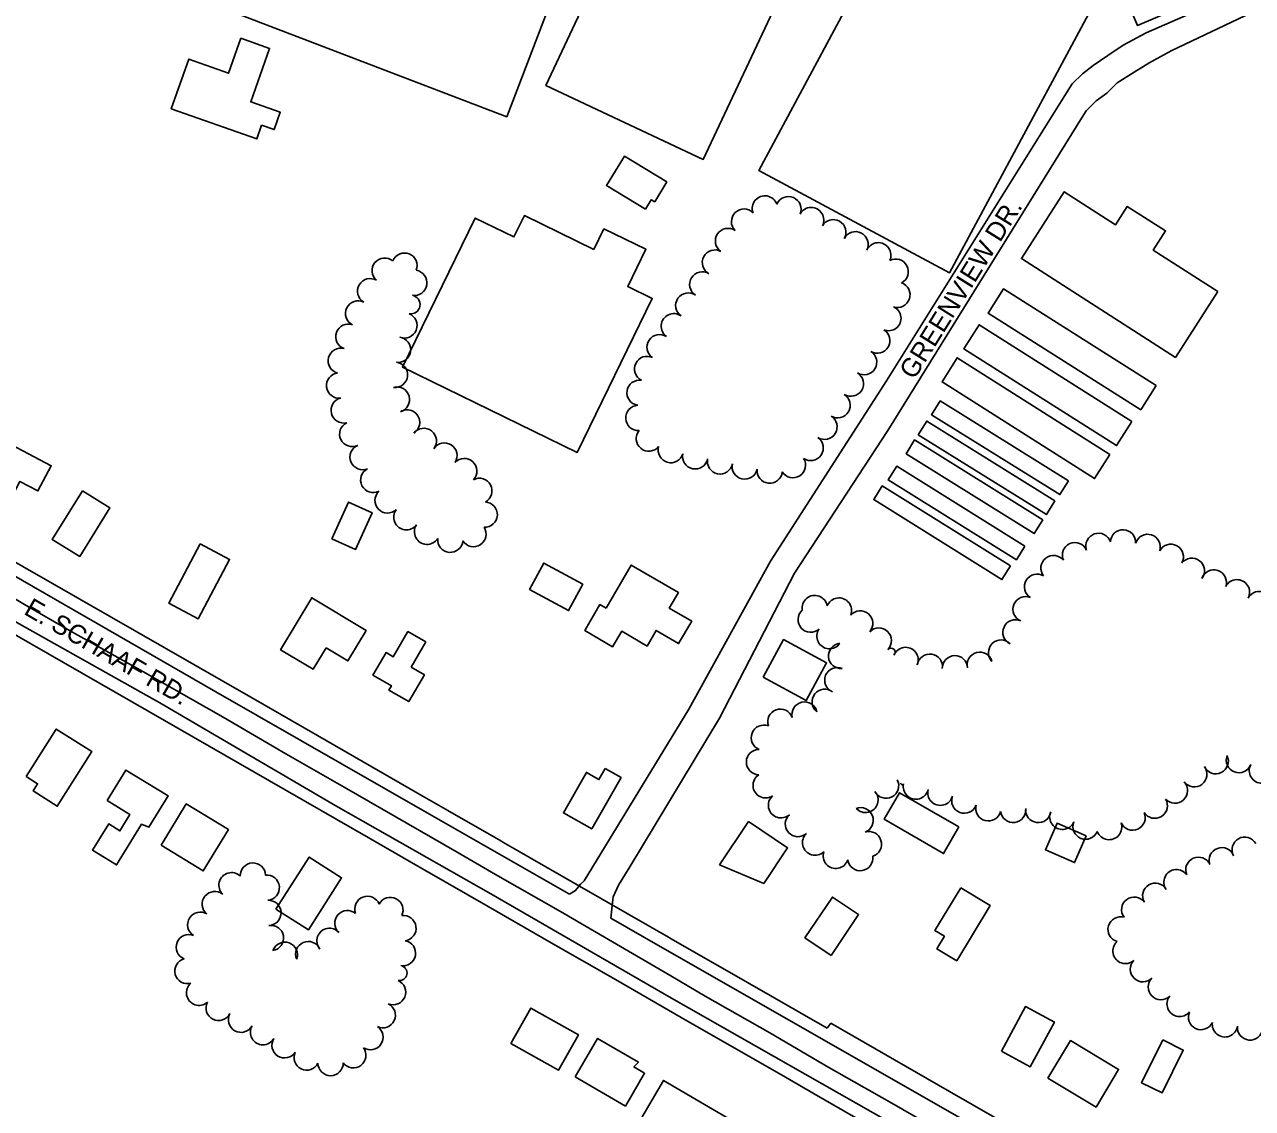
# Model space of a CAD drawing. Extents: x -25029 to 2274964, y -81170 to 687028.
# Drawn here: x -13672 to -12701, y -64502 to -63645 of the extents above; entities that cross this region are included whole.
import ezdxf

# ---------------------------------------------------------------- set-up
doc = ezdxf.new("R2010")
doc.units = 0
for name, color, linetype in [('81911BEA - RW_X_Fee_RW', 7, 'Continuous'), ('BLDG', 7, 'Continuous'), ('GE_X_CL_2000', 7, 'Continuous'), ('PV_X_EOP', 7, 'Continuous'), ('ROAD', 7, 'Continuous'), ('ROAD-NAME', 7, 'Continuous'), ('TREES', 7, 'Continuous')]:
    doc.layers.add(name, color=color, linetype=linetype)

msp = doc.modelspace()

# ---------------------------------------------------------------- linework, layer by layer
at = {"layer": '81911BEA - RW_X_Fee_RW'}
msp.add_line((-13034.48, -64434.83), (-13037.45, -64438.89), dxfattribs=at)
for points in [[(-13761.4, -64023.04), (-13721.47, -64045.98), (-13673.75, -64073.39), (-13583.63, -64125.15), (-13493.51, -64176.92), (-13440.72, -64207.24), (-13375.22, -64244.87)], [(-13841.85, -64034.49), (-13795.2, -64061.34), (-13734.5, -64096.22), (-13733.82, -64096.81), (-13680.71, -64127.05), (-13574.03, -64188.33), (-13526.34, -64215.73), (-13478.64, -64243.12), (-13398.66, -64289.07)], [(-13375.22, -64244.87), (-13361.51, -64252.75), (-13337.65, -64266.45), (-13295.51, -64290.66), (-13294.06, -64291.49), (-13281.04, -64298.97), (-13272.37, -64303.95), (-13233.33, -64326.37), (-13177.79, -64358.28), (-13168.41, -64363.67), (-13164.24, -64366.06), (-13160.84, -64368.01), (-13100.42, -64402.72), (-13037.45, -64438.89)], [(-13398.66, -64289.07), (-13361.23, -64310.57), (-13355.77, -64313.71), (-13305.71, -64342.46), (-13255.66, -64371.21), (-13204.88, -64400.38), (-13152.86, -64430.26), (-13070.48, -64477.58), (-13047.76, -64490.63)], [(-13034.48, -64434.83), (-12940.59, -64488.77), (-12888.56, -64518.65), (-12836.53, -64548.54), (-12821.29, -64557.29), (-12794.94, -64572.43), (-12742.92, -64602.31), (-12675.11, -64641.26), (-12620.35, -64672.71), (-12568.13, -64702.71), (-12516.58, -64732.32), (-12464.55, -64762.21), (-12392.29, -64803.72), (-12339.79, -64833.87), (-12284.68, -64865.53), (-12229.31, -64897.33), (-12177.29, -64927.22), (-12114.62, -64963.21), (-12045.13, -65003.13), (-11932.28, -65067.95)], [(-13047.76, -64490.63), (-13014.59, -64509.69), (-12970.22, -64535.17), (-12962.85, -64539.4), (-12954.82, -64544.02)]]:
    msp.add_lwpolyline(points, dxfattribs=at)
at = {"layer": 'BLDG'}
for points in [[(-13117.27, -63388.06), (-13077.63, -63284.56), (-13022.96, -63305.5), (-13008.32, -63267.26), (-13233.61, -63180.98), (-13240.63, -63199.32), (-13276.77, -63185.47), (-13280.14, -63194.25), (-13300.89, -63186.3), (-13308.64, -63206.53), (-13314.18, -63204.4), (-13342.89, -63279.36), (-13389.92, -63261.34), (-13403.86, -63297.75), (-13440.73, -63283.63), (-13445.05, -63294.93), (-13467.11, -63286.48), (-13472.96, -63301.74), (-13505.5, -63289.28), (-13523.5, -63336.28), (-13573.95, -63316.95), (-13671.55, -63571.81), (-13290.87, -63717.61), (-13158.6, -63372.23)], [(-12856.62, -63494.41), (-12791.7, -63645.53), (-12652.46, -63585.71), (-12717.39, -63434.59)], [(-13040.12, -63548.41), (-13024.93, -63555.54), (-13013.27, -63530.7), (-13056.4, -63510.46), (-13043.92, -63483.89), (-13080.01, -63466.95), (-13091.93, -63492.36), (-13131.99, -63473.55), (-13144.12, -63499.38), (-13164.63, -63489.75), (-13260, -63692.93), (-13135.4, -63751.41)], [(-12819.17, -63615.14), (-12874.01, -63585.66), (-12893.63, -63622.15), (-12982.17, -63574.56), (-12989.73, -63588.64), (-12997.24, -63584.61), (-13091.53, -63760.03), (-12940.64, -63841.13)], [(-13484.89, -63724.32), (-13474.95, -63727.82), (-13470.11, -63714.08), (-13493.53, -63705.82), (-13478.62, -63663.53), (-13501.26, -63655.55), (-13510.99, -63683.16), (-13542.62, -63672.01), (-13556.47, -63711.28), (-13488.71, -63735.16)], [(-13181.14, -63790.79), (-13176.6, -63783.27), (-13173.86, -63784.93), (-13164.31, -63769.16), (-13197.88, -63748.84), (-13211.97, -63772.12)], [(-12728.32, -63855.79), (-12779.36, -63823.07), (-12769.64, -63807.91), (-12799.89, -63788.52), (-12809.19, -63803.03), (-12849.8, -63777), (-12883.68, -63829.86), (-12761.78, -63907.99)], [(-13222.01, -63822.61), (-13276.98, -63795.8), (-13285.23, -63812.71), (-13315.89, -63797.76), (-13373.43, -63915.75), (-13235.18, -63983.18), (-13175.79, -63861.39), (-13195.19, -63851.93), (-13180.85, -63822.52), (-13214.07, -63806.32)], [(-12777.16, -63930.32), (-12897.91, -63853.9), (-12910.01, -63873.02), (-12789.25, -63949.43)], [(-12796.31, -63958.67), (-12917.06, -63882.26), (-12929.16, -63901.37), (-12808.4, -63977.79)], [(-12813.63, -63984.75), (-12934.39, -63908.34), (-12946.48, -63927.45), (-12825.73, -64003.87)], [(-12846.49, -64005.72), (-12947.94, -63942.5), (-12954.71, -63953.36), (-12853.26, -64016.58)], [(-12857.11, -64021.59), (-12958.56, -63958.38), (-12965.32, -63969.24), (-12863.87, -64032.45)], [(-13696.92, -64021.08), (-13686.84, -64026.42), (-13676.11, -64006.19), (-13661.91, -64013.72), (-13651.34, -63993.79), (-13687.29, -63974.72), (-13690.38, -63980.54), (-13712.04, -63969.05), (-13723.95, -63991.51), (-13714.48, -63996.53), (-13729.69, -64025.21), (-13705.82, -64037.87)], [(-12866.7, -64036.57), (-12968.15, -63973.36), (-12974.92, -63984.22), (-12873.47, -64047.43)], [(-12880.9, -64057.34), (-12982.35, -63994.12), (-12989.12, -64004.98), (-12887.67, -64068.2)], [(-12892.32, -64072.94), (-12993.77, -64009.73), (-13000.54, -64020.59), (-12899.09, -64083.81)], [(-13626.7, -64013.62), (-13650.52, -64052.15), (-13628.86, -64065.53), (-13605.05, -64027)], [(-13429.26, -64051.63), (-13410.55, -64060.03), (-13397.5, -64030.93), (-13416.22, -64022.54)], [(-13533.63, -64055.54), (-13558.43, -64102.49), (-13535.08, -64114.83), (-13510.28, -64067.88)], [(-13272.87, -64091.68), (-13242.02, -64108.38), (-13230.74, -64087.55), (-13261.6, -64070.85)], [(-13212.34, -64106.55), (-13217.25, -64103.68), (-13229.18, -64124.1), (-13207.13, -64136.99), (-13199.97, -64124.74), (-13179.91, -64136.45), (-13172.7, -64124.11), (-13154.92, -64134.5), (-13144.58, -64116.79), (-13162.31, -64106.43), (-13155.12, -64094.12), (-13192.36, -64072.36)], [(-13433.89, -64137.82), (-13416.64, -64148.18), (-13402.19, -64124.12), (-13445.25, -64098.26), (-13469.94, -64139.35), (-13444.12, -64154.85)], [(-13366.52, -64153.02), (-13355, -64133.21), (-13369.11, -64125), (-13380.68, -64144.9), (-13386.46, -64141.54), (-13396.83, -64159.37), (-13382.19, -64167.88), (-13384.16, -64171.27), (-13368.49, -64180.39), (-13356.1, -64159.08)], [(-13088.13, -64161.07), (-13054.09, -64179.59), (-13037.89, -64149.82), (-13071.93, -64131.3)], [(-13671.18, -64239.71), (-13662.13, -64245.44), (-13665.67, -64251.03), (-13646.57, -64263.13), (-13619.2, -64219.92), (-13647.35, -64202.09)], [(-13212.94, -64233.35), (-13217.94, -64242.13), (-13227.87, -64236.48), (-13246.04, -64268.42), (-13223.61, -64281.18), (-13200.44, -64240.46)], [(-13607.05, -64258.76), (-13589.1, -64269.74), (-13597.01, -64282.66), (-13605.93, -64277.19), (-13618.67, -64298.02), (-13599.7, -64309.63), (-13580.01, -64277.45), (-13574.11, -64279.67), (-13558.95, -64254.89), (-13592.22, -64234.53)], [(-12933.09, -64279.59), (-12980.05, -64252.46), (-12992.23, -64273.54), (-12945.27, -64300.68)], [(-13564.52, -64294.11), (-13531.14, -64314.41), (-13511.23, -64281.67), (-13544.6, -64261.37)], [(-13122.67, -64309.67), (-13087.63, -64324.21), (-13068.74, -64296.13), (-13099.6, -64275.37)], [(-12832.41, -64286.66), (-12855.51, -64276.59), (-12864.7, -64297.67), (-12841.59, -64307.74)], [(-13473.59, -64344.71), (-13447.93, -64361.06), (-13421.58, -64319.73), (-13447.24, -64303.37)], [(-12931.67, -64327.73), (-12952.07, -64361.58), (-12944.58, -64366.1), (-12950.57, -64376.04), (-12934.91, -64385.48), (-12908.51, -64341.68)], [(-13034.29, -64381.18), (-13012.59, -64348.96), (-13033.24, -64335.05), (-13054.94, -64367.27)], [(-13287.62, -64450.82), (-13249.97, -64472.01), (-13234.22, -64444.03), (-13271.87, -64422.84)], [(-12899.53, -64456.92), (-12876.72, -64469.32), (-12857.51, -64433.99), (-12880.33, -64421.59)], [(-13236.83, -64477.27), (-13197.01, -64500.48), (-13181.82, -64474.42), (-13190.27, -64469.5), (-13186.75, -64465.71), (-13219.1, -64446.85)], [(-12862.72, -64478.33), (-12824.58, -64501.19), (-12806.73, -64471.41), (-12844.87, -64448.54)], [(-12771.86, -64448.05), (-12788.63, -64481.91), (-12772.35, -64489.98), (-12755.57, -64456.12)], [(-13186.6, -64513.82), (-13126.31, -64549.19), (-13106.52, -64515.44), (-13166.81, -64480.08)]]:
    msp.add_lwpolyline(points, close=True, dxfattribs=at)
at = {"layer": 'GE_X_CL_2000'}
msp.add_lwpolyline([(-13683.21, -64097.19), (-13672.53, -64103.43), (-13636.87, -64124.24), (-13578.81, -64156.55), (-13515.32, -64192.68), (-13465.77, -64221.65), (-13419.6, -64248.18), (-13330.21, -64299.65), (-13299.94, -64317.11), (-13246.64, -64347.49), (-13231.26, -64356.47), (-13210.44, -64368.64), (-13161.11, -64397.39), (-13133.84, -64413.53), (-13082.76, -64442.45), (-13035.99, -64469.91), (-12988.17, -64496.95), (-12931.63, -64529.44), (-12918.01, -64537.24)], dxfattribs=at)
at = {"layer": 'PV_X_EOP'}
msp.add_lwpolyline([(-12974.21, -64521.01), (-13160.63, -64414.95), (-13303.62, -64332.46), (-13426.26, -64262.89), (-13565.4, -64181.4), (-13676.76, -64118.75), (-13804.8, -64044.31), (-13932.59, -63970.77), (-14081.11, -63885.48), (-14217.35, -63808.45), (-14234.35, -63802.92), (-14245.26, -63802.15), (-14254.14, -63802.69), (-14262.47, -63805.44), (-14300.2, -63818.7), (-14318.74, -63827.02)], dxfattribs=at)
at = {"layer": 'ROAD'}
for points in [[(-12990.55, -63926.71), (-12849.44, -63700.85), (-12843.57, -63691.64), (-12835.4, -63683.57), (-12826.78, -63677.04), (-12815.32, -63669.29), (-12803.17, -63661.01), (-12784.94, -63651.18), (-12568.88, -63556.77)], [(-13774.03, -63576.93), (-13770.37, -63702.44), (-13767.38, -63832.11), (-13761.6, -63995.46), (-13761.39, -64008.48), (-13761.19, -64013.8), (-13759.09, -64025.01), (-13757.84, -64029.24), (-13755.48, -64034.87), (-13753.03, -64038.17), (-13691.49, -64074.53), (-13521.05, -64172.59), (-13353.78, -64268.36), (-13241.38, -64332.85)], [(-12696.24, -63632.75), (-12764.71, -63665.08), (-12782.13, -63674.7), (-12794.47, -63682.28), (-12807.82, -63690.81), (-12816.09, -63699.07), (-12824.51, -63705.12), (-12832.43, -63712.87), (-12835.73, -63717.98), (-12989.48, -63965.88)], [(-13241.38, -64332.85), (-13236.51, -64329.97), (-13232.69, -64324.76), (-13229.66, -64322.17), (-13146.84, -64186.48), (-13082.25, -64069.3), (-12990.55, -63926.71)], [(-12989.48, -63965.88), (-13063.24, -64078.85), (-13122.47, -64193.47), (-13193.44, -64311.01), (-13202.59, -64325.73), (-13206.7, -64334.84), (-13206.95, -64336.95), (-13208.61, -64351.65)], [(-13208.61, -64351.65), (-13169.52, -64374.08), (-12975.19, -64485.19)], [(-12975.19, -64485.19), (-12793.82, -64588.79), (-12613.93, -64692.11), (-12516.86, -64748.36)]]:
    msp.add_lwpolyline(points, dxfattribs=at)
at = {"layer": 'TREES'}
for centre, radius, start, end in [((-13086.64, -63790.17), 10, 19.80161, 199.80161), ((-13068.04, -63790.73), 10, 336.77919, 156.77919), ((-13103.14, -63800.61), 10, 44.83085, 224.83085), ((-13050.03, -63799.37), 10, 331.9762, 151.9762), ((-13115.87, -63815.93), 10, 55.72112, 235.72112), ((-13032.5, -63809), 10, 330.42836, 150.42836), ((-13014.91, -63818.52), 10, 332.74373, 152.74373), ((-13371.82, -63835.45), 10, 338.32987, 158.32987), ((-13126.21, -63833.01), 10, 61.89233, 241.89233), ((-12996.92, -63827.24), 10, 335.56273, 155.56273), ((-13387.57, -63839.39), 10, 49.81161, 229.81161), ((-12983.2, -63840.24), 10, 297.48075, 117.48075), ((-13364.05, -63849.02), 10, 261.26641, 81.26641), ((-13136.24, -63850.3), 10, 57.85508, 237.85508), ((-13399.08, -63855.66), 10, 59.60147, 239.60147), ((-12981.8, -63858.59), 10, 251.24634, 71.24634), ((-13408.54, -63873.27), 10, 63.93599, 243.93599), ((-13366.9, -63866.19), 7.4, 259.64685, 79.64685), ((-13147.27, -63866.97), 10, 55.18096, 235.18096), ((-13371.87, -63882.77), 10, 248.63301, 68.63301), ((-13158.72, -63883.38), 10, 55.02504, 235.02504), ((-12988.73, -63877.14), 9.82, 247.78082, 67.78083), ((-13416.29, -63891.67), 10, 70.39888, 250.39888), ((-13376.9, -63901.99), 10, 262.00618, 82.00618), ((-13169.98, -63899.9), 10, 56.41221, 236.41221), ((-12997.67, -63894.75), 10, 238.46629, 58.46629), ((-13422.23, -63910.75), 10, 75.00996, 255.00996), ((-13008.13, -63911.8), 10, 238.46629, 58.46629), ((-13379.37, -63921.83), 10, 263.79388, 83.79388), ((-13179.96, -63917.19), 10, 63.60951, 243.60951), ((-13423.58, -63930.33), 10, 97.07722, 277.07722), ((-13018.59, -63928.85), 10, 238.46629, 58.46629), ((-13377.79, -63941.41), 10, 285.48534, 105.48534), ((-13185.87, -63936.04), 10, 81.56745, 261.56745), ((-13419.97, -63949.97), 10, 103.78891, 283.78891), ((-13029.05, -63945.89), 10, 238.46629, 58.46629), ((-13369.77, -63959.5), 10, 302.33494, 122.33494), ((-13186.77, -63955.92), 10, 93.23884, 273.23884), ((-13413.22, -63968.68), 10, 115.86826, 295.86826), ((-13039.51, -63962.94), 10, 238.46629, 58.46629), ((-13356.54, -63974.11), 10, 321.9754, 141.9754), ((-13178.48, -63972.25), 10, 140.59799, 320.59799), ((-13050.42, -63979.7), 10, 235.42216, 55.42216), ((-13404.97, -63986.89), 10, 112.87745, 292.87745), ((-13340.27, -63985.7), 10, 327.09368, 147.09368), ((-13161.15, -63981.41), 10, 163.66663, 343.66663), ((-13324.57, -63997.97), 10, 316.89967, 136.89967), ((-13141.78, -63986.31), 10, 167.95878, 347.95878), ((-13122.18, -63990.31), 10, 168.94093, 348.94093), ((-13064.52, -63993.31), 10, 212.51783, 32.51783), ((-13396.57, -64005.03), 10, 116.81005, 296.81005), ((-13102.61, -63994.4), 10, 167.48199, 347.48199), ((-13082.9, -63997.62), 10, 173.92076, 353.92076), ((-13312.57, -64013.63), 10, 298.01575, 118.01575), ((-13385.21, -64021.24), 10, 133.26952, 313.26952), ((-13370.39, -64034.56), 10, 142.80802, 322.80802), ((-13308.36, -64032.44), 10, 267.20454, 87.20454), ((-13354, -64046), 10, 147.37508, 327.37508), ((-13317.26, -64047.85), 10, 212.79593, 32.79593), ((-12822.69, -64057.16), 10, 19.19782, 199.19782), ((-12803.26, -64054.4), 10, 356.97775, 176.97775), ((-12783.75, -64057.99), 10, 342.18404, 162.18404), ((-13335.62, -64052.33), 10, 174.62395, 354.62395), ((-12841.27, -64064.51), 10, 23.93035, 203.93035), ((-12765.47, -64065.87), 10, 331.16342, 151.16342), ((-12858.25, -64074.77), 10, 38.38533, 218.38533), ((-12748.84, -64076.86), 10, 321.95403, 141.95403), ((-12731.46, -64086.14), 10, 341.8022, 161.8022), ((-12871.3, -64089.52), 10, 58.60384, 238.60384), ((-12713.1, -64093.89), 10, 332.47216, 152.47216), ((-13047.25, -64106.38), 10, 9.73138, 189.73138), ((-12880.34, -64107.29), 10, 67.50499, 247.50499), ((-12695.38, -64103.17), 10, 332.19693, 152.19693), ((-13028.08, -64108.32), 10, 338.70266, 158.70266), ((-13050.43, -64115.51), 10, 131.92893, 311.92893), ((-13011.21, -64118.51), 10, 319.02539, 139.02539), ((-12888.39, -64125.59), 10, 64.96819, 244.96819), ((-13035.5, -64128.62), 10, 145.49801, 325.49801), ((-12996.51, -64132.06), 10, 315.67147, 135.67147), ((-13026.38, -64144.24), 10, 95.04875, 275.04875), ((-12899.8, -64141.62), 10, 44.15914, 224.15914), ((-12986.97, -64141.37), 3.33, 315.67147, 135.67147), ((-12975.32, -64147.44), 10, 338.05024, 158.05024), ((-12956.16, -64152.74), 10, 350.99586, 170.99586), ((-12936.29, -64154.03), 10, 1.57941, 181.57941), ((-12916.63, -64151.17), 10, 14.97808, 194.97808), ((-13029.36, -64163.43), 10, 67.33709, 247.33709), ((-13039.38, -64180.52), 10, 51.86144, 231.86144), ((-13055.3, -64190.65), 10, 13.0613, 193.0613), ((-13074.46, -64196.26), 10, 19.58498, 199.58498), ((-13087.52, -64208.93), 10, 68.7002, 248.7002), ((-13091.35, -64228.25), 10, 88.84481, 268.84481), ((-12729.93, -64227.51), 10, 205.86716, 25.86716), ((-12711.58, -64226.69), 10, 159.26694, 339.26694), ((-12746.88, -64237.93), 10, 217.31361, 37.31361), ((-12693.44, -64235), 10, 151.47599, 331.47599), ((-13086.08, -64246.61), 10, 123.20093, 303.20093), ((-12990.77, -64246.86), 10, 207.26418, 27.26418), ((-13007.05, -64258.18), 10, 222.35161, 42.35161), ((-12977.97, -64245.19), 1.04, 167.13821, 347.13821), ((-12967.22, -64247.65), 10, 167.11909, 347.11909), ((-12947.82, -64252.51), 10, 164.75718, 344.75718), ((-12762.23, -64250.73), 10, 222.34688, 42.34688), ((-13073.93, -64262.43), 10, 131.83526, 311.83526), ((-12928.85, -64258.77), 10, 158.6986, 338.6986), ((-12909.84, -64264.84), 10, 165.91826, 345.91826), ((-12778.1, -64262.75), 10, 211.91961, 31.91961), ((-13060.53, -64277.27), 10, 132.31728, 312.31728), ((-13010.91, -64274.27), 10, 290.67773, 110.67773), ((-12890.21, -64266.06), 10, 186.96968, 6.96968), ((-12870.37, -64266.17), 10, 172.37521, 352.37521), ((-12851.33, -64271.56), 10, 156.02217, 336.02217), ((-12795.71, -64272.14), 10, 204.2183, 24.2183), ((-12832.91, -64279.35), 10, 158.12582, 338.12582), ((-12814.23, -64279.66), 10, 199.97212, 19.97212), ((-13046.92, -64291.93), 10, 133.44106, 313.44106), ((-13004.37, -64293.17), 10, 287.49382, 107.49382), ((-12706.99, -64297.58), 10, 29.13875, 209.13875), ((-13030.59, -64302.45), 10, 160.98305, 340.98305), ((-12725.1, -64305.92), 10, 20.3337, 200.3337), ((-13491.76, -64318.06), 10, 2.37478, 182.37478), ((-13011.25, -64304.21), 10, 188.63201, 8.63201), ((-12743.61, -64313.46), 10, 23.97124, 203.97124), ((-13508.73, -64325.65), 10, 45.78978, 225.78978), ((-13480.84, -64327.61), 10, 275.32097, 95.32097), ((-12760.95, -64323.25), 10, 34.91621, 214.91621), ((-13521.96, -64340.61), 10, 51.2633, 231.2633), ((-12777.77, -64334.03), 10, 30.40795, 210.40795), ((-13479.49, -64347.55), 10, 272.43329, 92.43329), ((-13401.18, -64344.41), 10, 21.51047, 201.51047), ((-13382.95, -64345.25), 10, 333.20836, 153.20836), ((-12794.42, -64345.06), 10, 36.63507, 216.63507), ((-13533.5, -64356.9), 10, 58.09107, 238.09107), ((-13417.06, -64355.61), 10, 48.92798, 228.92798), ((-13372.65, -64359.66), 10, 277.93371, 97.93371), ((-13477.49, -64367.42), 10, 279.04207, 99.04207), ((-13431.21, -64369.67), 10, 40.65154, 220.65154), ((-12805.22, -64360.64), 10, 73.88879, 253.88879), ((-13542.54, -64374.66), 10, 67.97123, 247.97123), ((-13373.03, -64379.41), 10, 259.84043, 79.84043), ((-13466.53, -64380.73), 10, 339.92066, 159.92066), ((-13447.97, -64380.17), 10, 23.52629, 203.52629), ((-12801.33, -64377.7), 10, 131.81617, 311.81617), ((-13543.63, -64393.57), 10, 105.42951, 285.42951), ((-13375.85, -64395.16), 6, 259.84043, 79.84043), ((-12787.52, -64392.15), 10, 135.59674, 315.59674), ((-13534.4, -64410.75), 10, 131.064, 311.064), ((-13380.83, -64410.27), 10, 246.93915, 66.93915), ((-12773.36, -64406.27), 10, 134.555, 314.555), ((-13518.9, -64422.79), 10, 153.23321, 333.23321), ((-12758.5, -64419.6), 10, 141.634, 321.634), ((-13501.21, -64432.12), 10, 151.14948, 331.14948), ((-13389.01, -64428.52), 10, 244.77378, 64.77378), ((-12741.59, -64430.02), 10, 155.09925, 335.09925), ((-13483.82, -64441.99), 10, 149.72457, 329.72457), ((-13398.8, -64445.89), 10, 236.42173, 56.42173), ((-12722.64, -64435.78), 10, 171.09702, 351.09702), ((-12702.8, -64438.22), 10, 174.85389, 354.85389), ((-13466.72, -64452.36), 10, 147.81208, 327.81208), ((-13412.32, -64460.24), 10, 216.99838, 36.99838), ((-13449.28, -64462.09), 10, 153.83681, 333.83681), ((-13430.3, -64466.38), 10, 180.69581, 0.69581)]:
    msp.add_arc(centre, radius, start, end, dxfattribs=at)

# ---------------------------------------------------------------- texts
at = {"layer": 'ROAD-NAME'}
for s, height, rotation, p in [('GREENVIEW DR.', 15, 58.01407, (-12968.5, -63926.35)), ('E. SCHAAF RD.', 14.99, 329.91955, (-13673.9, -64110.72))]:
    msp.add_text(s, height=height, rotation=rotation, dxfattribs=at).set_placement(p)

doc.saveas('drawing.dxf')
